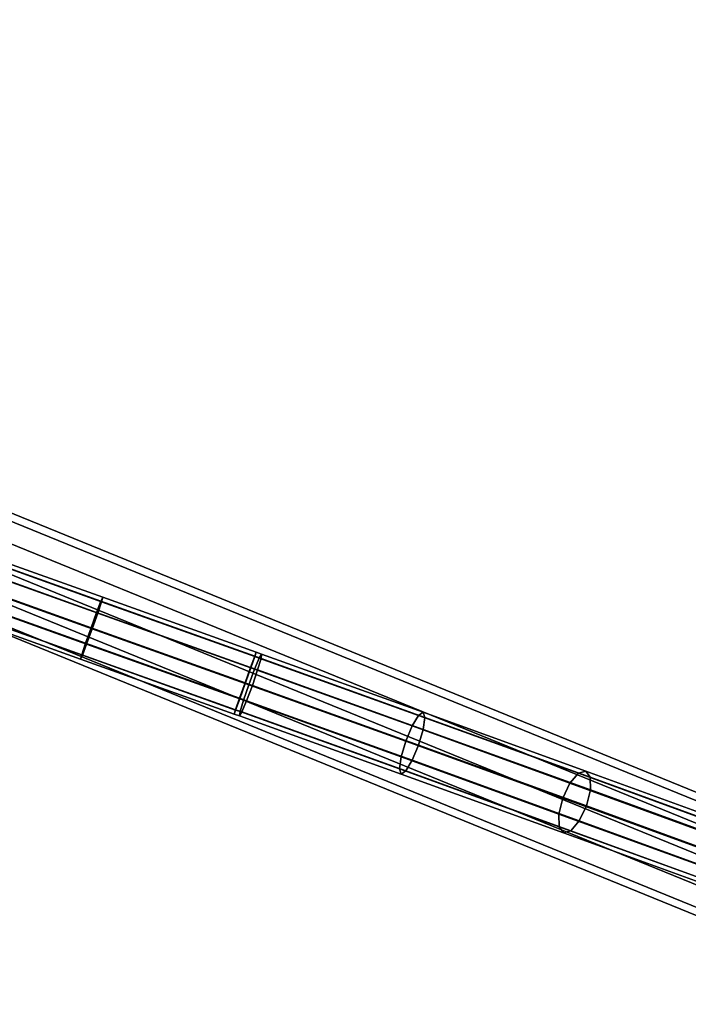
# Model space of a CAD drawing. Extents: x -43.1 to 43.1, y -41.3 to 41.3.
# Tile 487 of 656: x 26.1 to 29.2, y -12.7 to -8. Entities that reach past the tile are written whole.
import ezdxf

# ---------------------------------------------------------------- set-up
doc = ezdxf.new("R2010")
doc.units = 0
doc.layers.add('CABLE.1', color=18, linetype='CONTINUOUS')
doc.layers.add('METAL_BASE', color=254, linetype='CONTINUOUS')

msp = doc.modelspace()

# ---------------------------------------------------------------- linework, layer by layer
at = {"layer": 'CABLE.1'}
for points in [[(25.7232, -10.524, 12.8178), (25.7017, -10.5762, 12.7605), (26.4307, -10.837, 12.7334), (26.451, -10.7843, 12.7906)], [(25.7128, -10.5824, 13.0293), (25.7296, -10.5276, 12.9729), (26.454, -10.7867, 12.9459), (26.4359, -10.8411, 13.0023)], [(25.7334, -10.5062, 12.8955), (25.7232, -10.524, 12.8178), (26.451, -10.7843, 12.7906), (26.4595, -10.7659, 12.8684)], [(25.7296, -10.5276, 12.9729), (25.7334, -10.5062, 12.8955), (26.4595, -10.7659, 12.8684), (26.454, -10.7867, 12.9459)], [(25.7017, -10.5762, 12.7605), (25.6746, -10.6488, 12.7391), (26.4042, -10.9098, 12.7119), (26.4307, -10.837, 12.7334)], [(25.6875, -10.656, 13.0494), (25.7128, -10.5824, 13.0293), (26.4359, -10.8411, 13.0023), (26.4102, -10.9145, 13.0225)], [(25.6746, -10.6488, 12.7391), (25.6493, -10.7224, 12.7593), (26.3784, -10.9832, 12.7321), (26.4042, -10.9098, 12.7119)], [(25.6604, -10.7286, 13.028), (25.6875, -10.656, 13.0494), (26.4102, -10.9145, 13.0225), (26.3836, -10.9873, 13.0011)], [(25.6493, -10.7224, 12.7593), (25.6325, -10.7772, 12.8157), (26.3603, -11.0376, 12.7885), (26.3784, -10.9832, 12.7321)], [(25.6389, -10.7808, 12.9708), (25.6604, -10.7286, 13.028), (26.3836, -10.9873, 13.0011), (26.3633, -11.0399, 12.9438)], [(26.4595, -10.7659, 12.8684), (26.451, -10.7843, 12.7906), (27.179, -11.0448, 12.7816), (27.1862, -11.0259, 12.8594)], [(26.454, -10.7867, 12.9459), (26.4595, -10.7659, 12.8684), (27.1862, -11.0259, 12.8594), (27.1795, -11.0462, 12.9369)], [(25.6325, -10.7772, 12.8157), (25.6287, -10.7986, 12.8931), (26.3548, -11.0584, 12.866), (26.3603, -11.0376, 12.7885)], [(25.6287, -10.7986, 12.8931), (25.6389, -10.7808, 12.9708), (26.3633, -11.0399, 12.9438), (26.3548, -11.0584, 12.866)], [(26.451, -10.7843, 12.7906), (26.4307, -10.837, 12.7334), (27.1597, -11.0977, 12.7243), (27.179, -11.0448, 12.7816)], [(26.4359, -10.8411, 13.0023), (26.454, -10.7867, 12.9459), (27.1795, -11.0462, 12.9369), (27.1605, -11.1003, 12.9933)], [(26.4307, -10.837, 12.7334), (26.4042, -10.9098, 12.7119), (27.1335, -11.1707, 12.7029), (27.1597, -11.0977, 12.7243)], [(26.4102, -10.9145, 13.0225), (26.4359, -10.8411, 13.0023), (27.1605, -11.1003, 12.9933), (27.1344, -11.1736, 13.0135)], [(26.4042, -10.9098, 12.7119), (26.3784, -10.9832, 12.7321), (27.1074, -11.244, 12.7231), (27.1335, -11.1707, 12.7029)], [(26.3836, -10.9873, 13.0011), (26.4102, -10.9145, 13.0225), (27.1344, -11.1736, 13.0135), (27.1081, -11.2465, 12.9921)], [(26.3784, -10.9832, 12.7321), (26.3603, -11.0376, 12.7885), (27.0884, -11.298, 12.7795), (27.1074, -11.244, 12.7231)], [(26.3633, -11.0399, 12.9438), (26.3836, -10.9873, 13.0011), (27.1081, -11.2465, 12.9921), (27.0888, -11.2995, 12.9348)], [(26.3603, -11.0376, 12.7885), (26.3548, -11.0584, 12.866), (27.0816, -11.3183, 12.857), (27.0884, -11.298, 12.7795)], [(26.3548, -11.0584, 12.866), (26.3633, -11.0399, 12.9438), (27.0888, -11.2995, 12.9348), (27.0816, -11.3183, 12.857)], [(27.179, -11.0448, 12.7816), (27.1597, -11.0977, 12.7243), (27.1931, -11.1097, 12.7243), (27.2092, -11.0555, 12.7816)], [(27.1605, -11.1003, 12.9933), (27.1795, -11.0462, 12.9369), (27.2008, -11.0539, 12.9369), (27.1786, -11.1067, 12.9933)], [(27.1862, -11.0259, 12.8594), (27.179, -11.0448, 12.7816), (27.2092, -11.0555, 12.7816), (27.212, -11.0351, 12.8594)], [(27.1795, -11.0462, 12.9369), (27.1862, -11.0259, 12.8594), (27.212, -11.0351, 12.8594), (27.2008, -11.0539, 12.9369)], [(27.2008, -11.0539, 12.9369), (27.212, -11.0351, 12.8594), (27.9769, -11.31, 12.9482), (27.9547, -11.3249, 13.0244)], [(27.212, -11.0351, 12.8594), (27.2092, -11.0555, 12.7816), (27.9849, -11.3344, 12.8716), (27.9769, -11.31, 12.9482)], [(27.1786, -11.1067, 12.9933), (27.2008, -11.0539, 12.9369), (27.9547, -11.3249, 13.0244), (27.9245, -11.3749, 13.0799)], [(27.2092, -11.0555, 12.7816), (27.1931, -11.1097, 12.7243), (27.9768, -11.3914, 12.8153), (27.9849, -11.3344, 12.8716)], [(27.1597, -11.0977, 12.7243), (27.1335, -11.1707, 12.7029), (27.168, -11.183, 12.7029), (27.1931, -11.1097, 12.7243)], [(27.1344, -11.1736, 13.0135), (27.1605, -11.1003, 12.9933), (27.1786, -11.1067, 12.9933), (27.1513, -11.1796, 13.0135)], [(27.1513, -11.1796, 13.0135), (27.1786, -11.1067, 12.9933), (27.9245, -11.3749, 13.0799), (27.8942, -11.4467, 13.0997)], [(27.1931, -11.1097, 12.7243), (27.168, -11.183, 12.7029), (27.9546, -11.4658, 12.7942), (27.9768, -11.3914, 12.8153)], [(27.1335, -11.1707, 12.7029), (27.1074, -11.244, 12.7231), (27.1407, -11.2559, 12.7231), (27.168, -11.183, 12.7029)], [(27.1081, -11.2465, 12.9921), (27.1344, -11.1736, 13.0135), (27.1513, -11.1796, 13.0135), (27.1262, -11.253, 12.9921)], [(27.1262, -11.253, 12.9921), (27.1513, -11.1796, 13.0135), (27.8942, -11.4467, 13.0997), (27.872, -11.521, 13.0786)], [(27.168, -11.183, 12.7029), (27.1407, -11.2559, 12.7231), (27.9243, -11.5376, 12.814), (27.9546, -11.4658, 12.7942)], [(27.1074, -11.244, 12.7231), (27.0884, -11.298, 12.7795), (27.1185, -11.3088, 12.7795), (27.1407, -11.2559, 12.7231)], [(27.0888, -11.2995, 12.9348), (27.1081, -11.2465, 12.9921), (27.1262, -11.253, 12.9921), (27.1101, -11.3071, 12.9348)], [(27.1101, -11.3071, 12.9348), (27.1262, -11.253, 12.9921), (27.872, -11.521, 13.0786), (27.8639, -11.578, 13.0223)], [(27.1407, -11.2559, 12.7231), (27.1185, -11.3088, 12.7795), (27.8941, -11.5876, 12.8695), (27.9243, -11.5376, 12.814)], [(27.0884, -11.298, 12.7795), (27.0816, -11.3183, 12.857), (27.1073, -11.3275, 12.857), (27.1185, -11.3088, 12.7795)], [(27.0816, -11.3183, 12.857), (27.0888, -11.2995, 12.9348), (27.1101, -11.3071, 12.9348), (27.1073, -11.3275, 12.857)], [(27.1073, -11.3275, 12.857), (27.1101, -11.3071, 12.9348), (27.8639, -11.578, 13.0223), (27.8719, -11.6024, 12.9457)], [(27.1185, -11.3088, 12.7795), (27.1073, -11.3275, 12.857), (27.8719, -11.6024, 12.9457), (27.8941, -11.5876, 12.8695)], [(27.9245, -11.3749, 13.0799), (27.9547, -11.3249, 13.0244), (28.7113, -11.5989, 13.2731), (28.6717, -11.6455, 13.3255)], [(27.9547, -11.3249, 13.0244), (27.9769, -11.31, 12.9482), (28.7462, -11.5887, 13.201), (28.7113, -11.5989, 13.2731)], [(27.9769, -11.31, 12.9482), (27.9849, -11.3344, 12.8716), (28.7669, -11.6176, 13.1287), (28.7462, -11.5887, 13.201)], [(27.9849, -11.3344, 12.8716), (27.9768, -11.3914, 12.8153), (28.7681, -11.678, 13.0753), (28.7669, -11.6176, 13.1287)], [(27.8942, -11.4467, 13.0997), (27.9245, -11.3749, 13.0799), (28.6717, -11.6455, 13.3255), (28.638, -11.7161, 13.3442)], [(27.9768, -11.3914, 12.8153), (27.9546, -11.4658, 12.7942), (28.7493, -11.7536, 13.0554), (28.7681, -11.678, 13.0753)], [(27.872, -11.521, 13.0786), (27.8942, -11.4467, 13.0997), (28.638, -11.7161, 13.3442), (28.6192, -11.7917, 13.3242)], [(27.9546, -11.4658, 12.7942), (27.9243, -11.5376, 12.814), (28.7155, -11.8241, 13.0741), (28.7493, -11.7536, 13.0554)], [(27.8639, -11.578, 13.0223), (27.872, -11.521, 13.0786), (28.6192, -11.7917, 13.3242), (28.6203, -11.852, 13.2709)], [(27.9243, -11.5376, 12.814), (27.8941, -11.5876, 12.8695), (28.6759, -11.8708, 13.1265), (28.7155, -11.8241, 13.0741)], [(27.8719, -11.6024, 12.9457), (27.8639, -11.578, 13.0223), (28.6203, -11.852, 13.2709), (28.6411, -11.881, 13.1985)], [(27.8941, -11.5876, 12.8695), (27.8719, -11.6024, 12.9457), (28.6411, -11.881, 13.1985), (28.6759, -11.8708, 13.1265)], [(28.6717, -11.6455, 13.3255), (28.7113, -11.5989, 13.2731), (29.4291, -11.8603, 13.6635), (29.3812, -11.9039, 13.7114)], [(28.7113, -11.5989, 13.2731), (28.7462, -11.5887, 13.201), (29.4753, -11.8542, 13.5976), (29.4291, -11.8603, 13.6635)], [(28.7462, -11.5887, 13.201), (28.7669, -11.6176, 13.1287), (29.5075, -11.8873, 13.5314), (29.4753, -11.8542, 13.5976)], [(28.638, -11.7161, 13.3442), (28.6717, -11.6455, 13.3255), (29.3812, -11.9039, 13.7114), (29.3444, -11.9733, 13.7284)], [(28.7669, -11.6176, 13.1287), (28.7681, -11.678, 13.0753), (29.5169, -11.9507, 13.4826), (29.5075, -11.8873, 13.5314)], [(28.7681, -11.678, 13.0753), (28.7493, -11.7536, 13.0554), (29.5012, -12.0274, 13.4643), (29.5169, -11.9507, 13.4826)], [(28.6192, -11.7917, 13.3242), (28.638, -11.7161, 13.3442), (29.3444, -11.9733, 13.7284), (29.3287, -12.05, 13.7101)], [(28.6203, -11.852, 13.2709), (28.6192, -11.7917, 13.3242), (29.3287, -12.05, 13.7101), (29.3382, -12.1134, 13.6613)], [(28.7493, -11.7536, 13.0554), (28.7155, -11.8241, 13.0741), (29.4644, -12.0969, 13.4814), (29.5012, -12.0274, 13.4643)], [(28.7155, -11.8241, 13.0741), (28.6759, -11.8708, 13.1265), (29.4165, -12.1405, 13.5293), (29.4644, -12.0969, 13.4814)], [(28.6411, -11.881, 13.1985), (28.6203, -11.852, 13.2709), (29.3382, -12.1134, 13.6613), (29.3703, -12.1465, 13.5951)], [(28.6759, -11.8708, 13.1265), (28.6411, -11.881, 13.1985), (29.3703, -12.1465, 13.5951), (29.4165, -12.1405, 13.5293)]]:
    msp.add_3dface(points, dxfattribs=at)
at = {"layer": 'METAL_BASE'}
for points in [[(30.5036, -12.1924, 20.312), (30.4899, -12.2259, 20.447), (1.5684, -0.4328, 20.447), (1.582, -0.3993, 20.312)], [(30.4899, -12.2259, 20.1769), (30.5036, -12.1924, 20.312), (1.582, -0.3993, 20.312), (1.5684, -0.4328, 20.1769)], [(30.4899, -12.2259, 20.447), (30.4526, -12.3174, 20.5459), (1.531, -0.5244, 20.5459), (1.5684, -0.4328, 20.447)], [(30.4526, -12.3174, 20.0781), (30.4899, -12.2259, 20.1769), (1.5684, -0.4328, 20.1769), (1.531, -0.5244, 20.0781)], [(30.4526, -12.3174, 20.5459), (30.4016, -12.4425, 20.5821), (1.48, -0.6494, 20.5821), (1.531, -0.5244, 20.5459)], [(30.4016, -12.4425, 20.0419), (30.4526, -12.3174, 20.0781), (1.531, -0.5244, 20.0781), (1.48, -0.6494, 20.0419)], [(30.4016, -12.4425, 20.5821), (30.3506, -12.5675, 20.5459), (1.4291, -0.7745, 20.5459), (1.48, -0.6494, 20.5821)], [(30.3506, -12.5675, 20.0781), (30.4016, -12.4425, 20.0419), (1.48, -0.6494, 20.0419), (1.4291, -0.7745, 20.0781)], [(30.3506, -12.5675, 20.5459), (30.3133, -12.6591, 20.447), (1.3917, -0.866, 20.447), (1.4291, -0.7745, 20.5459)], [(30.3133, -12.6591, 20.1769), (30.3506, -12.5675, 20.0781), (1.4291, -0.7745, 20.0781), (1.3917, -0.866, 20.1769)], [(30.3133, -12.6591, 20.447), (30.2996, -12.6926, 20.312), (1.3781, -0.8995, 20.312), (1.3917, -0.866, 20.447)], [(30.2996, -12.6926, 20.312), (30.3133, -12.6591, 20.1769), (1.3917, -0.866, 20.1769), (1.3781, -0.8995, 20.312)]]:
    msp.add_3dface(points, dxfattribs=at)

doc.saveas('drawing.dxf')
